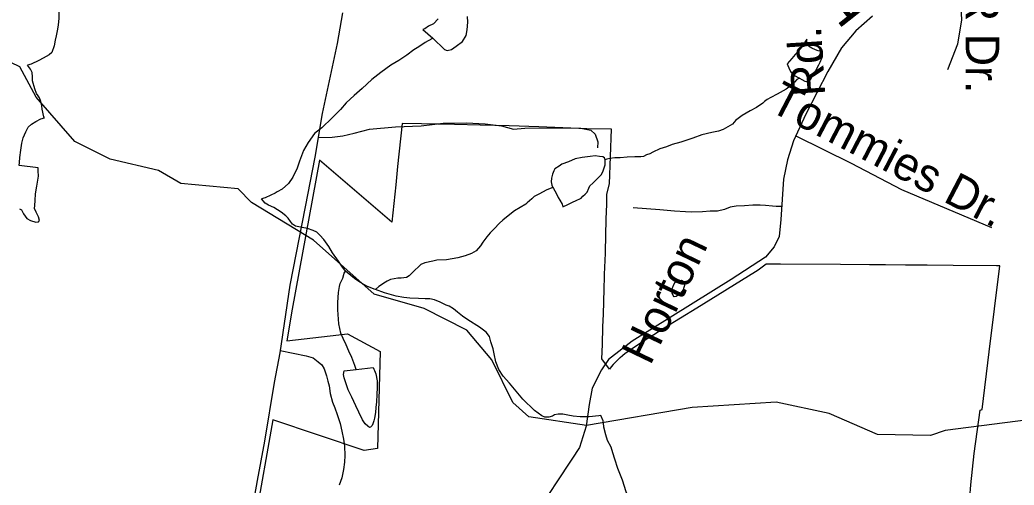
# Model space of a CAD drawing. Extents: x 2001466 to 31450019, y -30647475 to 847247.
# Drawn here: x 2150565 to 2156199, y 750869 to 753503 of the extents above; entities that cross this region are included whole.
import ezdxf

# ---------------------------------------------------------------- set-up
doc = ezdxf.new("R2010")
doc.units = 0
for name, color, linetype in [('Exist Boundary Political City Limit New', 7, 'Continuous'), ('Exist Hydrographic Creek Single Shore', 7, 'Continuous'), ('Exist Hydrographic Misc Water Feature', 7, 'Continuous'), ('Exist Road Non-System Type 51', 7, 'Continuous'), ('Exist Road Non-System Type 51 Label', 7, 'Continuous'), ('Exist Road Secondary Mileage Hundredths English Label', 7, 'Continuous'), ('Exist Road Secondary Type 51 Attributed', 7, 'Continuous'), ('Exist Road Secondary Type 51 Label', 7, 'Continuous'), ('Map Preparation Boundary City Limit Buffer Line', 7, 'Continuous')]:
    doc.layers.add(name, color=color, linetype=linetype)

msp = doc.modelspace()

# ---------------------------------------------------------------- linework, layer by layer
at = {"layer": 'Exist Boundary Political City Limit New'}
msp.add_lwpolyline([(2155943, 750728.1), (2155954.8, 750870.2), (2155972.2, 751047.3), (2156006.2, 751293.2), (2156018, 751297.8), (2156058.5, 751623.9), (2156119, 752110.8), (2156100, 752111), (2155854.5, 752112.9), (2155705.8, 752114.1), (2155582.8, 752115.1), (2155470.8, 752116), (2155380, 752116.7), (2155215, 752118), (2154875.2, 752120.7), (2154793.5, 752120.7), (2154779.2, 752108.8), (2154764.5, 752097.4), (2154749.5, 752086.6), (2154733.8, 752076.5), (2154401.8, 751870.2), (2154217, 751757), (2154157.5, 751720.3), (2154098.5, 751683.1), (2154039.8, 751645.2), (2154024.5, 751635), (2154009.8, 751624.4), (2153995, 751613.3), (2153980.8, 751601.9), (2153967, 751590.1), (2153965.5, 751588.8), (2153953.5, 751577.9), (2153940.5, 751565.2), (2153928, 751552.1), (2153916, 751538.6), (2153906, 751525.8), (2153863.8, 751584.7), (2153866.2, 751665.2), (2153869.5, 751764.6), (2153872, 751837.1), (2153874, 751907.1), (2153876.2, 751980.2), (2153878.5, 752048.3), (2153880.8, 752116.6), (2153881, 752127.2), (2153883.2, 752196.1), (2153886, 752277.4), (2153886.5, 752294.9), (2153890.2, 752430), (2153890.5, 752446.5), (2153891, 752517.1), (2153906, 752574.3), (2153917, 752885.1), (2153777.5, 752887.1), (2153506.8, 752897.1), (2153337.8, 752902.8), (2153173.2, 752906.9), (2153028, 752910.2), (2152841.8, 752913.8), (2152731.2, 752916.6), (2152705.8, 752673.9), (2152694.8, 752568.8), (2152672.2, 752356.9), (2152263.8, 752708.4), (2152108, 751865.2), (2152079, 751686.2), (2152421.2, 751725.8), (2152606, 751626.2), (2152591.5, 751075.9), (2152516.5, 751064.3), (2151999, 751238.4), (2151898, 750671.7)], dxfattribs=at)
at = {"layer": 'Exist Hydrographic Creek Single Shore'}
for points in [[(2153776.2, 751206.7), (2153450.2, 751256), (2153358.3, 751336.7), (2153240.2, 751578.5), (2153098.3, 751745.4), (2152855.4, 751868.5), (2152572.2, 751949.8), (2152228.3, 752255.4), (2151877.3, 752469.3), (2151802.2, 752546.3), (2151477.2, 752575.9), (2151351.3, 752650.6), (2151076.3, 752715.3), (2150876.2, 752814.6), (2150658.2, 753065.1), (2150565.3, 753237.6), (2150147.2, 753436.4), (2149964.3, 753476.2), (2149697.4, 753425.9), (2149472.2, 753473.2), (2149298.3, 753424.3), (2149098.4, 753428.4), (2148998.8, 753380.8)], [(2157476.2, 750970.1), (2156950.2, 751141.7), (2156691.3, 751291.3), (2155808.3, 751178.2), (2155725.3, 751150.3), (2155425.3, 751156.5), (2155150.3, 751273.7), (2154850.3, 751338.9), (2154375.2, 751309.2), (2153776.2, 751206.7)]]:
    msp.add_lwpolyline(points, dxfattribs=at)
at = {"layer": 'Exist Hydrographic Misc Water Feature'}
for points in [[(2150849.1, 753821.6), (2150819.6, 753781.5), (2150799.7, 753739.4), (2150788.2, 753695.3), (2150784.1, 753663.5), (2150784.5, 753597.3), (2150786.8, 753513.4), (2150781.5, 753473.3), (2150777.4, 753441.4), (2150771.4, 753413.5), (2150765.7, 753389.2), (2150759.5, 753355.3), (2150746, 753319.2), (2150732, 753305.1), (2150698.2, 753287.1), (2150672.4, 753272.7), (2150628.7, 753252.6), (2150608.6, 753246.7)], [(2152905, 753399.5), (2152971.4, 753335.9), (2152987.4, 753329.8), (2153011.4, 753335.9), (2153037.4, 753354.3), (2153072.7, 753380.2), (2153095.1, 753414.6), (2153100.8, 753446.6), (2153104.3, 753490.6), (2153102.4, 753522.6)], [(2152936.1, 753509.6), (2152908.5, 753481.3), (2152880.6, 753467.3), (2152860.9, 753453.2), (2152848.8, 753449), (2152905, 753399.5)], [(2152905, 753399.5), (2152898.8, 753395.5), (2152862.7, 753375), (2152825.2, 753351.1), (2152797.5, 753333), (2152757.5, 753302.5), (2152711.8, 753272.5), (2152667.9, 753246.3), (2152610.1, 753206), (2152560.1, 753165.7), (2152504.5, 753115.2), (2152459.2, 753075.1), (2152415.1, 753032.7), (2152383.1, 752996.5), (2152335.8, 752948.5), (2152276.1, 752892.2), (2152234.3, 752859.6), (2152198.6, 752809.4), (2152172.7, 752763.5), (2152149.2, 752703.3), (2152137.3, 752663.3), (2152111.6, 752613.3), (2152087.6, 752577.1), (2152052.2, 752544.8), (2152024.1, 752528.7), (2152012.4, 752522.8), (2151986.6, 752510.5), (2151954.4, 752496.3), (2151934.3, 752490)], [(2154983.8, 753173.1), (2154995.7, 753165.2), (2155013.5, 753155.6), (2155021.7, 753153.6), (2155027.7, 753153.5), (2155035.7, 753153.5), (2155040, 753155.7), (2155049.4, 753171.7), (2155057.2, 753185.5), (2155073.4, 753213.5), (2155093.1, 753247.8), (2155100.9, 753264.1), (2155109.3, 753285.9), (2155112.6, 753296), (2155113, 753306.1), (2155110.7, 753315.7), (2155106.6, 753324.1), (2155100.5, 753325.8), (2155088.6, 753327.6), (2155073, 753333.6), (2155052.5, 753343.6), (2155034.6, 753353.6), (2155026.2, 753367.5), (2155024.4, 753373.5), (2155024.2, 753393.3), (2155004.5, 753361.4), (2154988.7, 753341.1), (2154974.8, 753325.4), (2154959, 753307.1), (2154939.1, 753284.9), (2154927, 753268.9), (2154913.3, 753254.8), (2154917.2, 753244.8), (2154923.3, 753230.9), (2154931.5, 753211.1), (2154941.4, 753197), (2154959.4, 753187), (2154975.6, 753177.2), (2154983.8, 753173.1)], [(2150704.4, 752949), (2150701.9, 752955.1), (2150691.9, 752997.2), (2150689.6, 753017), (2150683.9, 753041), (2150677.5, 753061), (2150669.7, 753072.7), (2150659.2, 753086.9), (2150649.2, 753112.8), (2150637.3, 753158.8), (2150636.7, 753180.8), (2150634.6, 753204.6), (2150626.4, 753224.5), (2150608.6, 753246.7)], [(2154983.8, 753173.1), (2154968, 753165.3), (2154953.9, 753151.3), (2154936, 753130.8), (2154907.9, 753110.7), (2154890.1, 753100.8), (2154856, 753082.5), (2154820.4, 753064.3), (2154800.5, 753052.3), (2154784.5, 753040.2), (2154774.6, 753031.9)], [(2154774.6, 753031.9), (2154738.6, 753007.7), (2154702.7, 752987.6), (2154659, 752961.3), (2154635.2, 752945.5), (2154622.9, 752935.2), (2154603, 752913.1), (2154577, 752897.1), (2154551.1, 752882.8), (2154523.7, 752872.7), (2154485.7, 752864.7), (2154429.7, 752852.1), (2154377.9, 752834), (2154367.8, 752829.8), (2154309.8, 752811.4), (2154262, 752797.1), (2154229.8, 752785), (2154192.1, 752772.8), (2154152.1, 752754.9), (2154134.3, 752744.6), (2154116.2, 752738.4), (2154100, 752730.3), (2154084.4, 752728.3), (2154080.5, 752728.4)], [(2150561.8, 752678.5), (2150563.7, 752696.5), (2150565.7, 752724.2), (2150571.5, 752766.3), (2150577, 752804.4), (2150584.8, 752834.5), (2150598.6, 752868.5), (2150612.7, 752896.4), (2150630.3, 752912.8), (2150656.4, 752928.7), (2150684.3, 752943.2), (2150704.4, 752949)], [(2153882.7, 752711.3), (2153878.8, 752721.2), (2153868.7, 752727.2), (2153850.3, 752728.8), (2153824.6, 752732.7), (2153796.8, 752728.7), (2153752.3, 752724.5), (2153712.7, 752716.3), (2153674.7, 752700.2), (2153637, 752685.6), (2153620.8, 752675.8), (2153597, 752659.6), (2153591.1, 752647.5), (2153583.1, 752629.6), (2153577.1, 752607.4), (2153575.3, 752585.4), (2153579.6, 752567.7), (2153585.5, 752553.4)], [(2154080.5, 752728.4), (2154050.4, 752728.1), (2154006.5, 752725.8), (2153966.3, 752721.7), (2153936.6, 752721.4), (2153908.3, 752717.5), (2153890.5, 752715.3), (2153882.7, 752711.3)], [(2150563.1, 752432.5), (2150574.8, 752426.7), (2150585.2, 752404.8), (2150605.5, 752378.6), (2150625.6, 752366.7), (2150655.4, 752356.9), (2150671.6, 752359), (2150677.5, 752367), (2150671.3, 752388.9), (2150657, 752415.1), (2150648.8, 752435), (2150651, 752452.9), (2150652.7, 752481), (2150654.3, 752518.9), (2150662.1, 752561.1), (2150671.8, 752618.9), (2150669.5, 752648.8), (2150668.1, 752664.9), (2150561.8, 752678.5)], [(2153585.5, 752553.4), (2153589.4, 752547.6), (2153603.8, 752521.5), (2153615.9, 752497.7), (2153625.9, 752481.6), (2153638, 752459.8), (2153641.7, 752443.9), (2153670, 752457.8), (2153700, 752472), (2153713.9, 752478.4), (2153745.7, 752494.3), (2153755.5, 752504.5), (2153767.8, 752516.5), (2153779.5, 752528.5), (2153789.6, 752550.5), (2153795.5, 752562.6), (2153812.9, 752579), (2153829.4, 752594.8), (2153841, 752606.8), (2153860.9, 752627), (2153871, 752649), (2153876.7, 752665.2), (2153881, 752683.1), (2153882.7, 752693), (2153882.7, 752711.3)], [(2153585.5, 752553.4), (2153569.8, 752549.3), (2153547.6, 752539.2), (2153509.9, 752519), (2153479.9, 752502.9), (2153466, 752490.8), (2153440, 752466.7), (2153432.2, 752460.6)], [(2152410.6, 752080.9), (2152390.1, 752109.1), (2152370.2, 752136.9), (2152336, 752184.6), (2152316.1, 752220.5), (2152287.4, 752260.1), (2152265.4, 752284.2), (2152247.2, 752301.9), (2152227.3, 752309.8), (2152195.1, 752321.5), (2152165.6, 752327.6), (2152127.4, 752335.4), (2152111, 752347.3), (2152098.9, 752361.3), (2152084.8, 752381.2), (2152072.9, 752393.2), (2152046.6, 752415), (2152024.9, 752426.8), (2152004.6, 752440.4), (2151974.7, 752454.3), (2151954.6, 752466.3), (2151934.3, 752490)], [(2153432.2, 752460.6), (2153368.4, 752422.4), (2153342.6, 752400.3), (2153302.6, 752369.8), (2153282.7, 752351.8), (2153253.2, 752319.7), (2153231, 752297.5), (2153211.3, 752275.3), (2153189.2, 752245.4), (2153175.4, 752223.2), (2153151.7, 752195.1), (2153123.8, 752181.1), (2153087.7, 752166.7), (2153046.3, 752156.7), (2152983.7, 752144.3), (2152928.1, 752141.7), (2152906.2, 752137.8), (2152860.3, 752127.7), (2152836.5, 752117.5), (2152790.4, 752073.3), (2152770.5, 752054.8), (2152756.5, 752045.2), (2152726.8, 752040.7), (2152706.7, 752040.5), (2152664.7, 752032.7), (2152646.8, 752024.5), (2152636.8, 752018.3), (2152599.2, 751993.9), (2152580.8, 751976)], [(2152471.5, 751523.6), (2152463.7, 751545.5), (2152445.5, 751591.2), (2152428.8, 751627.4), (2152414.9, 751663.2), (2152397.1, 751699.2), (2152384.6, 751729), (2152372.3, 751782.8), (2152367.9, 751860.9), (2152367.7, 751902.8), (2152371, 751959.1), (2152377.2, 751992.6), (2152380.9, 752010.7), (2152395, 752041), (2152402.6, 752069.1), (2152410.6, 752080.9)], [(2152580.8, 751976), (2152573.2, 751978), (2152531, 751995.7), (2152491, 752017.6), (2152460.8, 752039.2), (2152440.7, 752055.2), (2152410.6, 752080.9)], [(2154272.5, 752007.8), (2154284.2, 752023.9), (2154296.3, 752027.7), (2154314.5, 752029.8), (2154324.1, 752023.9), (2154328.2, 752013.9), (2154330.7, 751999.8), (2154328.2, 751988), (2154324.6, 751973.9), (2154316.6, 751965.8), (2154306.9, 751953.9), (2154296.7, 751945.7), (2154284.6, 751937.7), (2154272.9, 751935.5), (2154266.5, 751941.7), (2154260.8, 751955.6), (2154258.7, 751963.6), (2154260.6, 751979.5), (2154266.7, 751995.7), (2154268.6, 751999.4), (2154272.5, 752007.8)], [(2153857, 751263.4), (2153846.8, 751261.2), (2153791, 751255.1), (2153740.8, 751255), (2153700.6, 751258.6), (2153671.1, 751264.3), (2153642.8, 751270.2), (2153614.7, 751270), (2153594.8, 751266.1), (2153582.7, 751259.8), (2153562.6, 751253.9), (2153540.8, 751253.6), (2153522.6, 751261.6), (2153481, 751291.4), (2153416.2, 751354.8), (2153339.7, 751446.6), (2153303.8, 751486.2), (2153279.4, 751523.9), (2153263.2, 751566.1), (2153253, 751611.9), (2153247, 751640), (2153234.5, 751679.6), (2153226.3, 751709.6), (2153208, 751735.5), (2153169.9, 751763.6), (2153103.7, 751804.9), (2153073.7, 751824.8), (2153045.8, 751848.5), (2153021.7, 751866.3), (2152997.5, 751882.6), (2152981.5, 751888.2), (2152955.4, 751900.3), (2152947.2, 751903.9), (2152915.4, 751917.7), (2152887.5, 751923.5), (2152861.1, 751923.5), (2152823.2, 751925.5), (2152775, 751927.2), (2152741.3, 751931.1), (2152697.1, 751938.5), (2152631, 751958.3), (2152580.8, 751976)], [(2152471.5, 751523.6), (2152567.7, 751534.2), (2152571.4, 751525.9), (2152575.7, 751518), (2152582, 751500), (2152590.2, 751460.2), (2152590.2, 751422.1), (2152588.6, 751382.1), (2152586.7, 751340.3), (2152582.8, 751308.4), (2152581, 751280.3), (2152575.3, 751248.3), (2152571.4, 751232.2), (2152565.2, 751216.2), (2152561.5, 751206.2), (2152555.8, 751200.2), (2152551.7, 751197.9), (2152547.4, 751196.1), (2152537.3, 751202.1), (2152521.5, 751215.9), (2152507.2, 751237.9), (2152485.2, 751281.4), (2152468.6, 751317.5), (2152446.5, 751367.6), (2152426.2, 751409.2), (2152410, 751453), (2152402.2, 751477.3), (2152399.7, 751495.1), (2152403.8, 751515.2), (2152471.5, 751523.6)], [(2154306.7, 750184.4), (2154288.7, 750224.1), (2154265.9, 750311.9), (2154255.9, 750356), (2154239.3, 750399.9), (2154219.2, 750447.6), (2154195, 750491.3), (2154146.8, 750571.3), (2154122.2, 750607), (2154084, 750668.8), (2154043.2, 750738.6), (2154021.5, 750776.4), (2154001.2, 750830.2), (2153980.7, 750896.2), (2153954.2, 750963.9), (2153936, 751016.1), (2153925.9, 751051.7), (2153915.5, 751083.7), (2153895.4, 751121.6), (2153885.5, 751153.6), (2153874.9, 751197.7), (2153873, 751221.6), (2153870.8, 751233.7), (2153857, 751263.4)]]:
    msp.add_lwpolyline(points, dxfattribs=at)
at = {"layer": 'Exist Road Non-System Type 51'}
for points in [[(2155821.7, 753845.8), (2155849.1, 753809), (2155861.4, 753785.9), (2155883.2, 753708.3), (2155895.4, 753613), (2155900.8, 753502.7), (2155879.1, 753365.2), (2155821.9, 753219.6)], [(2152255.2, 752837.8), (2152335, 752839.2), (2152395.7, 752847.4), (2152459.7, 752862.2), (2152546.6, 752883.5), (2152694.2, 752898.3), (2152838.5, 752903.2), (2152963.2, 752918), (2153096, 752919.6), (2153202.6, 752914.7), (2153294.4, 752903.2), (2153361.7, 752885.2), (2153427.6, 752889.1), (2153644.1, 752892.4), (2153744.2, 752890.8), (2153799.9, 752879.3), (2153824.5, 752856.3), (2153840.9, 752812), (2153837.6, 752779.2)], [(2154961.4, 752845.8), (2155275.9, 752691.2), (2155561.3, 752542.4), (2156071.3, 752326.8)], [(2154882.6, 752445.6), (2154851.4, 752447.3), (2154830.9, 752448.5), (2154789.9, 752452.1), (2154759.8, 752453.4), (2154718.8, 752454.6), (2154670.6, 752450.9), (2154623.6, 752448.5), (2154591, 752442.5), (2154557.3, 752430.4), (2154517.5, 752420.8), (2154476.5, 752420.8), (2154434.3, 752417.2), (2154371.6, 752414.8), (2154336.7, 752416), (2154275.2, 752419.6), (2154192, 752426.8), (2154040.3, 752439.2)], [(2152040.5, 751632), (2152187.5, 751600.4), (2152227.7, 751588.8), (2152255.8, 751567), (2152276.1, 751549.2), (2152290.4, 751527.5), (2152300.7, 751493.5), (2152302.8, 751487.7), (2152311.2, 751457.7), (2152317.5, 751431.8), (2152323.8, 751387.9), (2152336.3, 751338), (2152350.7, 751306.1), (2152363.1, 751268.3), (2152379.7, 751218.3), (2152390.2, 751174.5), (2152398.6, 751128.5), (2152405, 751088.6), (2152407.5, 751036.8), (2152404, 750998.7), (2152398.5, 750956.6), (2152389, 750910.6), (2152375.3, 750868.5)]]:
    msp.add_lwpolyline(points, dxfattribs=at)
at = {"layer": 'Exist Road Secondary Type 51 Attributed'}
for points in [[(2152394.2, 753542.3), (2152363.4, 753369.6), (2152278.1, 752973.8), (2152236.2, 752725.6), (2152181.3, 752445), (2152095, 752002), (2152037.9, 751618.8), (2152005.5, 751450.2), (2151951.6, 751117.2), (2151909.8, 750894.2), (2151842.3, 750514.1), (2151790, 750233.5), (2151737.6, 749957)], [(2155395.8, 753524.5), (2155301.6, 753441.8), (2155221.5, 753344.4), (2155144.1, 753210.4), (2155018, 752968.5), (2154949, 752818.8), (2154914.9, 752710.9), (2154893, 752602), (2154877.8, 752372.7), (2154868.4, 752277.4), (2154840.1, 752218.8), (2154789.9, 752160.2), (2154595.8, 752032.4), (2154034.4, 751683.7), (2153901.5, 751581.1), (2153860.7, 751521.4), (2153808.9, 751417.8), (2153791.1, 751325.6), (2153773.4, 751203.1), (2153736.2, 751081.6), (2153692.3, 751016.7), (2153604.4, 750882.7), (2153476.7, 750685.8)]]:
    msp.add_lwpolyline(points, dxfattribs=at)
at = {"layer": 'Map Preparation Boundary City Limit Buffer Line'}
msp.add_lwpolyline([(2155943, 750728.1), (2155954.8, 750870.2), (2155972.2, 751047.3), (2156006.2, 751293.2), (2156018, 751297.8), (2156058.5, 751623.9), (2156119, 752110.8), (2156100, 752111), (2155854.5, 752112.9), (2155705.8, 752114.1), (2155582.8, 752115.1), (2155470.8, 752116), (2155380, 752116.7), (2155215, 752118), (2154875.2, 752120.7), (2154793.5, 752120.7), (2154779.2, 752108.8), (2154764.5, 752097.4), (2154749.5, 752086.6), (2154733.8, 752076.5), (2154401.8, 751870.2), (2154217, 751757), (2154157.5, 751720.3), (2154098.5, 751683.1), (2154039.8, 751645.2), (2154024.5, 751635), (2154009.8, 751624.4), (2153995, 751613.3), (2153980.8, 751601.9), (2153967, 751590.1), (2153965.5, 751588.8), (2153953.5, 751577.9), (2153940.5, 751565.2), (2153928, 751552.1), (2153916, 751538.6), (2153906, 751525.8), (2153863.8, 751584.7), (2153866.2, 751665.2), (2153869.5, 751764.6), (2153872, 751837.1), (2153874, 751907.1), (2153876.2, 751980.2), (2153878.5, 752048.3), (2153880.8, 752116.6), (2153881, 752127.2), (2153883.2, 752196.1), (2153886, 752277.4), (2153886.5, 752294.9), (2153890.2, 752430), (2153890.5, 752446.5), (2153891, 752517.1), (2153906, 752574.3), (2153917, 752885.1), (2153777.5, 752887.1), (2153506.8, 752897.1), (2153337.8, 752902.8), (2153173.2, 752906.9), (2153028, 752910.2), (2152841.8, 752913.8), (2152731.2, 752916.6), (2152705.8, 752673.9), (2152694.8, 752568.8), (2152672.2, 752356.9), (2152263.8, 752708.4), (2152108, 751865.2), (2152079, 751686.2), (2152421.2, 751725.8), (2152606, 751626.2), (2152591.5, 751075.9), (2152516.5, 751064.3), (2151999, 751238.4), (2151898, 750671.7)], dxfattribs=at)

# ---------------------------------------------------------------- texts
at = {"layer": 'Exist Road Non-System Type 51 Label'}
for s, rotation, p in [('W.  R Dr.', 270, (2155925.2, 754130.5)), ('Tommies Dr.', 332.4574, (2154801.9, 752994))]:
    msp.add_text(s, height=190, rotation=rotation, dxfattribs=at).set_placement(p)
at = {"layer": 'Exist Road Secondary Mileage Hundredths English Label'}
msp.add_text('1.27', height=250, rotation=38.3025, dxfattribs=at).set_placement((2155201.3, 753447.5))
at = {"layer": 'Exist Road Secondary Type 51 Label'}
for s, rotation, p in [('Rd.', 93.6283, (2155129.3, 753075.5)), ('Horton', 64.3706, (2154137.5, 751541.2))]:
    msp.add_text(s, height=190, rotation=rotation, dxfattribs=at).set_placement(p)

doc.saveas('drawing.dxf')
